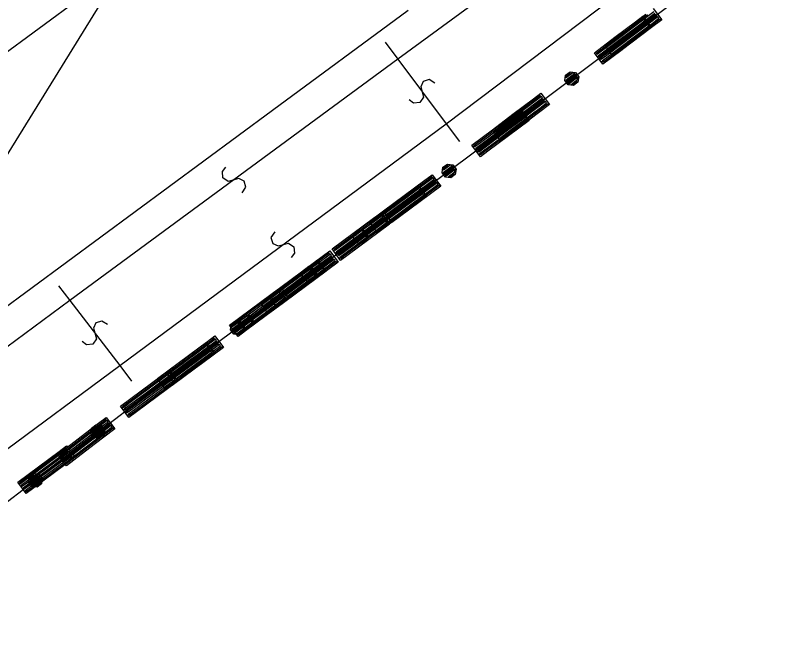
# Model space of a CAD drawing. Extents: x -266179 to -264727, y -1243225 to -1241702.
# Drawn here: x -265254 to -265215.83, y -1242886.19 to -1242855.08 of the extents above; entities that cross this region are included whole.
import ezdxf

# ---------------------------------------------------------------- set-up
doc = ezdxf.new("R2010")
doc.units = 0
for name, color, linetype in [('Vrstva 1', 7, 'Continuous'), ('Vrstva 19', 7, 'Continuous'), ('Vrstva 2', 7, 'Continuous'), ('Vrstva 21', 7, 'Continuous')]:
    doc.layers.add(name, color=color, linetype=linetype)

msp = doc.modelspace()

# ---------------------------------------------------------------- linework, layer by layer
at = {"layer": 'Vrstva 1'}
for p, q in [((-265215.83, -1242850.11), (-265231.75, -1242862.11)), ((-265266.63, -1242865.82), (-265248.67, -1242852.65)), ((-265248.67, -1242852.65), (-265259.73, -1242870.53)), ((-265234.64, -1242854.83), (-265241.32, -1242859.77)), ((-265241.32, -1242859.77), (-265262.9, -1242875.66)), ((-265231.75, -1242862.11), (-265237.83, -1242866.62)), ((-265237.83, -1242866.62), (-265244.72, -1242871.73)), ((-265244.72, -1242871.73), (-265247.85, -1242874.05)), ((-265247.85, -1242874.05), (-265263.71, -1242886.19))]:
    msp.add_line(p, q, dxfattribs=at)
at = {"layer": 'Vrstva 19'}
for p, q in [((-265215.83, -1242850.11), (-265231.75, -1242862.11)), ((-265231.75, -1242862.11), (-265237.83, -1242866.62)), ((-265237.83, -1242866.62), (-265244.72, -1242871.73)), ((-265244.72, -1242871.73), (-265247.85, -1242874.05)), ((-265247.85, -1242874.05), (-265263.71, -1242886.19))]:
    msp.add_line(p, q, dxfattribs=at)
for points in [[(-265222.127, -1242855.296), (-265223.141, -1242856.061), (-265224.154, -1242856.826), (-265224.522, -1242857.103), (-265224.943, -1242856.544), (-265223.93, -1242855.779), (-265222.916, -1242855.014)], [(-265222.514, -1242854.899), (-265223.528, -1242855.664), (-265224.542, -1242856.429), (-265224.813, -1242856.634), (-265224.861, -1242856.57), (-265223.847, -1242855.805), (-265222.834, -1242855.04)], [(-265222.549, -1242854.737), (-265222.127, -1242855.296), (-265222.225, -1242855.282), (-265223.239, -1242856.047), (-265224.253, -1242856.812), (-265224.524, -1242857.017), (-265224.572, -1242856.953), (-265223.558, -1242856.188), (-265222.545, -1242855.423), (-265222.273, -1242855.218), (-265222.321, -1242855.154), (-265223.335, -1242855.919), (-265224.349, -1242856.684), (-265224.62, -1242856.889), (-265224.668, -1242856.825), (-265223.655, -1242856.06), (-265222.641, -1242855.295), (-265222.369, -1242855.09), (-265222.418, -1242855.027), (-265223.431, -1242855.792), (-265224.445, -1242856.556), (-265224.717, -1242856.761), (-265224.765, -1242856.697), (-265223.751, -1242855.932), (-265222.737, -1242855.168), (-265222.466, -1242854.963)], [(-265222.637, -1242855.676), (-265223.65, -1242856.441), (-265224.664, -1242857.206), (-265225.031, -1242857.483), (-265225.453, -1242856.924), (-265224.439, -1242856.159), (-265223.426, -1242855.394), (-265223.058, -1242855.117), (-265222.637, -1242855.676), (-265222.719, -1242855.65), (-265223.733, -1242856.415), (-265224.746, -1242857.18), (-265225.018, -1242857.385), (-265225.066, -1242857.321), (-265224.052, -1242856.556), (-265223.038, -1242855.791), (-265222.767, -1242855.586), (-265222.815, -1242855.523), (-265223.829, -1242856.288), (-265224.843, -1242857.052), (-265225.114, -1242857.257), (-265225.162, -1242857.193), (-265224.149, -1242856.428), (-265223.135, -1242855.664), (-265222.863, -1242855.459), (-265222.912, -1242855.395), (-265223.925, -1242856.16), (-265224.939, -1242856.925), (-265225.211, -1242857.13), (-265225.259, -1242857.066), (-265224.245, -1242856.301), (-265223.231, -1242855.536), (-265222.96, -1242855.331), (-265223.008, -1242855.267), (-265224.022, -1242856.032), (-265225.035, -1242856.797), (-265225.307, -1242857.002), (-265225.355, -1242856.938), (-265224.341, -1242856.173), (-265223.327, -1242855.408), (-265223.056, -1242855.203)], [(-265226.263, -1242858.375), (-265226.478, -1242858.537), (-265226.745, -1242858.5), (-265226.907, -1242858.285), (-265226.87, -1242858.018), (-265226.654, -1242857.856), (-265226.388, -1242857.893), (-265226.226, -1242858.109), (-265226.263, -1242858.375), (-265226.295, -1242858.349), (-265226.487, -1242858.493), (-265226.599, -1242858.478), (-265226.279, -1242858.237), (-265226.264, -1242858.125), (-265226.711, -1242858.462), (-265226.759, -1242858.398), (-265226.312, -1242858.061), (-265226.36, -1242857.997), (-265226.807, -1242858.334), (-265226.855, -1242858.27), (-265226.408, -1242857.933), (-265226.52, -1242857.917), (-265226.84, -1242858.158), (-265226.824, -1242858.046), (-265226.632, -1242857.902)], [(-265227.666, -1242859.471), (-265228.679, -1242860.236), (-265229.693, -1242861.001), (-265230.06, -1242861.278), (-265230.482, -1242860.719), (-265229.468, -1242859.954), (-265228.455, -1242859.189), (-265228.087, -1242858.912), (-265227.666, -1242859.471), (-265227.764, -1242859.457), (-265228.778, -1242860.222), (-265229.791, -1242860.987), (-265230.063, -1242861.192), (-265230.111, -1242861.128), (-265229.097, -1242860.363), (-265228.083, -1242859.598), (-265227.812, -1242859.393), (-265227.86, -1242859.329), (-265228.874, -1242860.094), (-265229.888, -1242860.859), (-265230.159, -1242861.064), (-265230.207, -1242861), (-265229.193, -1242860.235), (-265228.18, -1242859.47), (-265227.908, -1242859.265), (-265227.956, -1242859.202), (-265228.97, -1242859.967), (-265229.984, -1242860.731), (-265230.255, -1242860.936), (-265230.304, -1242860.872), (-265229.29, -1242860.107), (-265228.276, -1242859.342), (-265228.005, -1242859.138), (-265228.053, -1242859.074), (-265229.067, -1242859.839), (-265230.08, -1242860.604), (-265230.352, -1242860.809), (-265230.4, -1242860.745), (-265229.386, -1242859.98), (-265228.372, -1242859.215), (-265228.101, -1242859.01)], [(-265228.667, -1242860.258), (-265229.687, -1242861.014), (-265230.706, -1242861.771), (-265231.076, -1242862.045), (-265231.493, -1242861.483), (-265230.473, -1242860.726), (-265229.453, -1242859.97), (-265229.084, -1242859.695), (-265228.667, -1242860.258), (-265228.749, -1242860.231), (-265229.768, -1242860.988), (-265230.788, -1242861.745), (-265231.061, -1242861.947), (-265231.109, -1242861.883), (-265230.089, -1242861.126), (-265229.069, -1242860.37), (-265228.796, -1242860.167), (-265228.844, -1242860.103), (-265229.864, -1242860.859), (-265230.884, -1242861.616), (-265231.157, -1242861.819), (-265231.204, -1242861.755), (-265230.185, -1242860.998), (-265229.165, -1242860.241), (-265228.892, -1242860.038), (-265228.939, -1242859.974), (-265229.959, -1242860.731), (-265230.979, -1242861.488), (-265231.252, -1242861.69), (-265231.3, -1242861.626), (-265230.28, -1242860.869), (-265229.26, -1242860.113), (-265228.987, -1242859.91), (-265229.035, -1242859.846), (-265230.055, -1242860.603), (-265231.074, -1242861.359), (-265231.347, -1242861.562), (-265231.395, -1242861.498), (-265230.375, -1242860.741), (-265229.355, -1242859.984), (-265229.082, -1242859.781)], [(-265232.314, -1242862.927), (-265232.531, -1242863.088), (-265232.797, -1242863.049), (-265232.958, -1242862.832), (-265232.919, -1242862.566), (-265232.702, -1242862.405), (-265232.436, -1242862.444), (-265232.275, -1242862.661), (-265232.314, -1242862.927), (-265232.346, -1242862.901), (-265232.539, -1242863.044), (-265232.651, -1242863.027), (-265232.33, -1242862.789), (-265232.313, -1242862.677), (-265232.763, -1242863.011), (-265232.81, -1242862.947), (-265232.361, -1242862.613), (-265232.408, -1242862.549), (-265232.858, -1242862.882), (-265232.906, -1242862.818), (-265232.456, -1242862.484), (-265232.568, -1242862.468), (-265232.889, -1242862.706), (-265232.873, -1242862.594), (-265232.68, -1242862.451)], [(-265233.028, -1242863.493), (-265234.048, -1242864.249), (-265235.068, -1242865.006), (-265235.437, -1242865.28), (-265235.854, -1242864.718), (-265234.834, -1242863.961), (-265233.814, -1242863.205), (-265233.445, -1242862.93), (-265233.028, -1242863.493), (-265233.11, -1242863.466), (-265234.13, -1242864.223), (-265235.149, -1242864.98), (-265235.422, -1242865.182), (-265235.47, -1242865.118), (-265234.45, -1242864.361), (-265233.43, -1242863.604), (-265233.157, -1242863.402), (-265233.205, -1242863.338), (-265234.225, -1242864.094), (-265235.245, -1242864.851), (-265235.518, -1242865.054), (-265235.565, -1242864.99), (-265234.546, -1242864.233), (-265233.526, -1242863.476), (-265233.253, -1242863.273), (-265233.3, -1242863.209), (-265234.32, -1242863.966), (-265235.34, -1242864.723), (-265235.613, -1242864.925), (-265235.661, -1242864.861), (-265234.641, -1242864.104), (-265233.621, -1242863.347), (-265233.348, -1242863.145), (-265233.396, -1242863.081), (-265234.416, -1242863.837), (-265235.435, -1242864.594), (-265235.708, -1242864.797), (-265235.756, -1242864.733), (-265234.736, -1242863.976), (-265233.716, -1242863.219), (-265233.443, -1242863.016)], [(-265233.726, -1242864.012), (-265234.746, -1242864.769), (-265235.766, -1242865.525), (-265236.135, -1242865.8), (-265236.552, -1242865.237), (-265235.532, -1242864.481), (-265234.512, -1242863.724), (-265234.143, -1242863.45), (-265233.726, -1242864.012), (-265233.824, -1242863.997), (-265234.844, -1242864.754), (-265235.864, -1242865.511), (-265236.137, -1242865.714), (-265236.184, -1242865.649), (-265235.164, -1242864.893), (-265234.145, -1242864.136), (-265233.872, -1242863.933), (-265233.919, -1242863.869), (-265234.939, -1242864.626), (-265235.959, -1242865.383), (-265236.232, -1242865.585), (-265236.28, -1242865.521), (-265235.26, -1242864.764), (-265234.24, -1242864.007), (-265233.967, -1242863.805), (-265234.015, -1242863.74), (-265235.034, -1242864.497), (-265236.054, -1242865.254), (-265236.327, -1242865.457), (-265236.375, -1242865.392), (-265235.355, -1242864.636), (-265234.335, -1242863.879), (-265234.062, -1242863.676), (-265234.11, -1242863.612), (-265235.13, -1242864.369), (-265236.15, -1242865.126), (-265236.423, -1242865.328), (-265236.47, -1242865.264), (-265235.45, -1242864.507), (-265234.431, -1242863.75), (-265234.158, -1242863.548)], [(-265235.556, -1242865.368), (-265236.576, -1242866.125), (-265237.596, -1242866.882), (-265237.966, -1242867.156), (-265238.383, -1242866.594), (-265237.363, -1242865.837), (-265236.343, -1242865.08), (-265235.974, -1242864.806), (-265235.556, -1242865.368), (-265235.638, -1242865.342), (-265236.658, -1242866.098), (-265237.678, -1242866.855), (-265237.951, -1242867.058), (-265237.999, -1242866.994), (-265236.979, -1242866.237), (-265235.959, -1242865.48), (-265235.686, -1242865.277), (-265235.734, -1242865.213), (-265236.754, -1242865.97), (-265237.773, -1242866.727), (-265238.046, -1242866.929), (-265238.094, -1242866.865), (-265237.074, -1242866.108), (-265236.054, -1242865.351), (-265235.781, -1242865.149), (-265235.829, -1242865.085), (-265236.849, -1242865.841), (-265237.869, -1242866.598), (-265238.142, -1242866.801), (-265238.189, -1242866.737), (-265237.17, -1242865.98), (-265236.15, -1242865.223), (-265235.877, -1242865.02), (-265235.924, -1242864.956), (-265236.944, -1242865.713), (-265237.964, -1242866.47), (-265238.237, -1242866.672), (-265238.285, -1242866.608), (-265237.265, -1242865.851), (-265236.245, -1242865.094), (-265235.972, -1242864.892)], [(-265236.675, -1242866.162), (-265236.892, -1242866.323), (-265237.158, -1242866.284), (-265237.319, -1242866.067), (-265237.28, -1242865.801), (-265237.063, -1242865.64), (-265236.797, -1242865.679), (-265236.636, -1242865.896), (-265236.675, -1242866.162), (-265236.707, -1242866.136), (-265236.9, -1242866.279), (-265237.012, -1242866.262), (-265236.691, -1242866.024), (-265236.674, -1242865.912), (-265237.124, -1242866.246), (-265237.172, -1242866.181), (-265236.722, -1242865.848), (-265236.77, -1242865.783), (-265237.219, -1242866.117), (-265237.267, -1242866.053), (-265236.817, -1242865.719), (-265236.929, -1242865.703), (-265237.25, -1242865.941), (-265237.234, -1242865.829), (-265237.041, -1242865.686)], [(-265238.087, -1242867.247), (-265239.107, -1242868.004), (-265240.127, -1242868.76), (-265240.496, -1242869.035), (-265240.913, -1242868.472), (-265239.893, -1242867.716), (-265238.874, -1242866.959), (-265238.504, -1242866.685), (-265238.087, -1242867.247), (-265238.185, -1242867.232), (-265239.205, -1242867.989), (-265240.225, -1242868.746), (-265240.498, -1242868.949), (-265240.545, -1242868.884), (-265239.525, -1242868.127), (-265238.506, -1242867.371), (-265238.233, -1242867.168), (-265238.28, -1242867.104), (-265239.3, -1242867.861), (-265240.32, -1242868.617), (-265240.593, -1242868.82), (-265240.641, -1242868.756), (-265239.621, -1242867.999), (-265238.601, -1242867.242), (-265238.328, -1242867.04), (-265238.376, -1242866.975), (-265239.395, -1242867.732), (-265240.415, -1242868.489), (-265240.688, -1242868.692), (-265240.736, -1242868.627), (-265239.716, -1242867.871), (-265238.696, -1242867.114), (-265238.423, -1242866.911), (-265238.471, -1242866.847), (-265239.491, -1242867.604), (-265240.511, -1242868.36), (-265240.784, -1242868.563), (-265240.831, -1242868.499), (-265239.812, -1242867.742), (-265238.792, -1242866.985), (-265238.519, -1242866.783)], [(-265238.683, -1242867.693), (-265239.703, -1242868.449), (-265240.724, -1242869.205), (-265241.094, -1242869.479), (-265241.51, -1242868.916), (-265240.49, -1242868.16), (-265239.469, -1242867.405), (-265239.099, -1242867.131), (-265238.683, -1242867.693), (-265238.765, -1242867.667), (-265239.785, -1242868.423), (-265240.806, -1242869.179), (-265241.079, -1242869.381), (-265241.127, -1242869.317), (-265240.106, -1242868.561), (-265239.086, -1242867.805), (-265238.812, -1242867.603), (-265238.86, -1242867.538), (-265239.881, -1242868.294), (-265240.901, -1242869.05), (-265241.174, -1242869.252), (-265241.222, -1242869.188), (-265240.201, -1242868.432), (-265239.181, -1242867.676), (-265238.908, -1242867.474), (-265238.955, -1242867.41), (-265239.976, -1242868.166), (-265240.996, -1242868.921), (-265241.27, -1242869.124), (-265241.317, -1242869.059), (-265240.297, -1242868.304), (-265239.276, -1242867.548), (-265239.003, -1242867.345), (-265239.05, -1242867.281), (-265240.071, -1242868.037), (-265241.092, -1242868.793), (-265241.365, -1242868.995), (-265241.412, -1242868.931), (-265240.392, -1242868.175), (-265239.371, -1242867.419), (-265239.098, -1242867.217)], [(-265239.108, -1242868.002), (-265240.128, -1242868.759), (-265241.148, -1242869.516), (-265241.517, -1242869.79), (-265241.934, -1242869.228), (-265240.915, -1242868.471), (-265239.895, -1242867.714), (-265239.525, -1242867.44), (-265239.108, -1242868.002), (-265239.19, -1242867.976), (-265240.21, -1242868.733), (-265241.23, -1242869.489), (-265241.503, -1242869.692), (-265241.55, -1242869.628), (-265240.531, -1242868.871), (-265239.511, -1242868.114), (-265239.238, -1242867.911), (-265239.285, -1242867.847), (-265240.305, -1242868.604), (-265241.325, -1242869.361), (-265241.598, -1242869.563), (-265241.646, -1242869.499), (-265240.626, -1242868.742), (-265239.606, -1242867.986), (-265239.333, -1242867.783), (-265239.381, -1242867.719), (-265240.401, -1242868.476), (-265241.42, -1242869.232), (-265241.693, -1242869.435), (-265241.741, -1242869.371), (-265240.721, -1242868.614), (-265239.701, -1242867.857), (-265239.428, -1242867.654), (-265239.476, -1242867.59), (-265240.496, -1242868.347), (-265241.516, -1242869.104), (-265241.789, -1242869.306), (-265241.836, -1242869.242), (-265240.817, -1242868.485), (-265239.797, -1242867.729), (-265239.524, -1242867.526)], [(-265239.204, -1242868.037), (-265239.421, -1242868.198), (-265239.687, -1242868.159), (-265239.848, -1242867.942), (-265239.808, -1242867.676), (-265239.591, -1242867.515), (-265239.326, -1242867.555), (-265239.165, -1242867.772), (-265239.204, -1242868.037), (-265239.236, -1242868.011), (-265239.429, -1242868.154), (-265239.541, -1242868.138), (-265239.219, -1242867.899), (-265239.203, -1242867.787), (-265239.653, -1242868.121), (-265239.7, -1242868.057), (-265239.25, -1242867.723), (-265239.298, -1242867.659), (-265239.748, -1242867.993), (-265239.796, -1242867.928), (-265239.346, -1242867.595), (-265239.458, -1242867.578), (-265239.779, -1242867.817), (-265239.762, -1242867.705), (-265239.57, -1242867.562)], [(-265240.616, -1242869.122), (-265241.635, -1242869.879), (-265242.655, -1242870.636), (-265243.025, -1242870.91), (-265243.442, -1242870.348), (-265242.422, -1242869.591), (-265241.402, -1242868.834), (-265241.033, -1242868.56), (-265240.616, -1242869.122), (-265240.714, -1242869.108), (-265241.733, -1242869.865), (-265242.753, -1242870.621), (-265243.026, -1242870.824), (-265243.074, -1242870.76), (-265242.054, -1242870.003), (-265241.034, -1242869.246), (-265240.761, -1242869.044), (-265240.809, -1242868.979), (-265241.829, -1242869.736), (-265242.849, -1242870.493), (-265243.122, -1242870.696), (-265243.169, -1242870.631), (-265242.149, -1242869.874), (-265241.13, -1242869.118), (-265240.857, -1242868.915), (-265240.904, -1242868.851), (-265241.924, -1242869.608), (-265242.944, -1242870.364), (-265243.217, -1242870.567), (-265243.265, -1242870.503), (-265242.245, -1242869.746), (-265241.225, -1242868.989), (-265240.952, -1242868.787), (-265241, -1242868.722), (-265242.019, -1242869.479), (-265243.039, -1242870.236), (-265243.312, -1242870.439), (-265243.36, -1242870.374), (-265242.34, -1242869.617), (-265241.32, -1242868.861), (-265241.047, -1242868.658)], [(-265242.333, -1242870.359), (-265242.55, -1242870.52), (-265242.816, -1242870.48), (-265242.977, -1242870.263), (-265242.937, -1242869.998), (-265242.72, -1242869.837), (-265242.454, -1242869.876), (-265242.294, -1242870.093), (-265242.333, -1242870.359), (-265242.365, -1242870.333), (-265242.558, -1242870.476), (-265242.67, -1242870.459), (-265242.348, -1242870.221), (-265242.332, -1242870.109), (-265242.782, -1242870.442), (-265242.829, -1242870.378), (-265242.379, -1242870.045), (-265242.427, -1242869.981), (-265242.877, -1242870.314), (-265242.924, -1242870.25), (-265242.474, -1242869.916), (-265242.586, -1242869.9), (-265242.908, -1242870.138), (-265242.891, -1242870.026), (-265242.698, -1242869.883)], [(-265242.756, -1242870.672), (-265242.973, -1242870.832), (-265243.238, -1242870.793), (-265243.399, -1242870.576), (-265243.36, -1242870.31), (-265243.143, -1242870.15), (-265242.877, -1242870.189), (-265242.716, -1242870.406), (-265242.756, -1242870.672), (-265242.788, -1242870.645), (-265242.98, -1242870.788), (-265243.092, -1242870.772), (-265242.771, -1242870.533), (-265242.754, -1242870.422), (-265243.204, -1242870.755), (-265243.252, -1242870.691), (-265242.802, -1242870.357), (-265242.85, -1242870.293), (-265243.3, -1242870.627), (-265243.347, -1242870.563), (-265242.897, -1242870.229), (-265243.009, -1242870.212), (-265243.331, -1242870.451), (-265243.314, -1242870.339), (-265243.121, -1242870.196)], [(-265243.746, -1242871.443), (-265244.766, -1242872.198), (-265245.787, -1242872.954), (-265246.157, -1242873.228), (-265246.573, -1242872.665), (-265245.553, -1242871.91), (-265244.532, -1242871.154), (-265244.162, -1242870.88), (-265243.746, -1242871.443), (-265243.844, -1242871.428), (-265244.864, -1242872.184), (-265245.885, -1242872.94), (-265246.158, -1242873.142), (-265246.206, -1242873.078), (-265245.185, -1242872.322), (-265244.165, -1242871.566), (-265243.891, -1242871.364), (-265243.939, -1242871.299), (-265244.96, -1242872.055), (-265245.98, -1242872.811), (-265246.253, -1242873.013), (-265246.301, -1242872.949), (-265245.28, -1242872.193), (-265244.26, -1242871.438), (-265243.987, -1242871.235), (-265244.034, -1242871.171), (-265245.055, -1242871.927), (-265246.075, -1242872.682), (-265246.349, -1242872.885), (-265246.396, -1242872.821), (-265245.376, -1242872.065), (-265244.355, -1242871.309), (-265244.082, -1242871.107), (-265244.129, -1242871.042), (-265245.15, -1242871.798), (-265246.171, -1242872.554), (-265246.444, -1242872.756), (-265246.491, -1242872.692), (-265245.471, -1242871.936), (-265244.45, -1242871.18), (-265244.177, -1242870.978)], [(-265244.167, -1242871.756), (-265245.187, -1242872.513), (-265246.207, -1242873.27), (-265246.576, -1242873.544), (-265246.994, -1242872.982), (-265245.974, -1242872.225), (-265244.954, -1242871.468), (-265244.584, -1242871.194), (-265244.167, -1242871.756), (-265244.265, -1242871.742), (-265245.285, -1242872.499), (-265246.305, -1242873.256), (-265246.578, -1242873.458), (-265246.626, -1242873.394), (-265245.606, -1242872.637), (-265244.586, -1242871.88), (-265244.313, -1242871.678), (-265244.361, -1242871.613), (-265245.38, -1242872.37), (-265246.4, -1242873.127), (-265246.673, -1242873.33), (-265246.721, -1242873.265), (-265245.701, -1242872.509), (-265244.681, -1242871.752), (-265244.408, -1242871.549), (-265244.456, -1242871.485), (-265245.476, -1242872.242), (-265246.496, -1242872.999), (-265246.769, -1242873.201), (-265246.816, -1242873.137), (-265245.796, -1242872.38), (-265244.777, -1242871.623), (-265244.504, -1242871.421), (-265244.551, -1242871.356), (-265245.571, -1242872.113), (-265246.591, -1242872.87), (-265246.864, -1242873.073), (-265246.912, -1242873.008), (-265245.892, -1242872.252), (-265244.872, -1242871.495), (-265244.599, -1242871.292)], [(-265245.997, -1242873.115), (-265247.017, -1242873.87), (-265248.038, -1242874.626), (-265248.408, -1242874.9), (-265248.824, -1242874.337), (-265247.804, -1242873.582), (-265246.783, -1242872.826), (-265246.413, -1242872.552), (-265245.997, -1242873.115), (-265246.079, -1242873.088), (-265247.099, -1242873.844), (-265248.12, -1242874.6), (-265248.393, -1242874.802), (-265248.441, -1242874.738), (-265247.42, -1242873.982), (-265246.399, -1242873.226), (-265246.126, -1242873.024), (-265246.174, -1242872.959), (-265247.194, -1242873.715), (-265248.215, -1242874.471), (-265248.488, -1242874.673), (-265248.536, -1242874.609), (-265247.515, -1242873.853), (-265246.495, -1242873.098), (-265246.221, -1242872.895), (-265246.269, -1242872.831), (-265247.29, -1242873.587), (-265248.31, -1242874.342), (-265248.583, -1242874.545), (-265248.631, -1242874.481), (-265247.61, -1242873.725), (-265246.59, -1242872.969), (-265246.317, -1242872.767), (-265246.364, -1242872.702), (-265247.385, -1242873.458), (-265248.405, -1242874.214), (-265248.679, -1242874.416), (-265248.726, -1242874.352), (-265247.706, -1242873.596), (-265246.685, -1242872.84), (-265246.412, -1242872.638)], [(-265249.107, -1242875.452), (-265250.115, -1242876.224), (-265251.123, -1242876.996), (-265251.489, -1242877.276), (-265251.914, -1242876.72), (-265250.906, -1242875.948), (-265249.897, -1242875.176), (-265249.532, -1242874.896), (-265249.107, -1242875.452), (-265249.189, -1242875.427), (-265250.197, -1242876.199), (-265251.206, -1242876.971), (-265251.476, -1242877.178), (-265251.524, -1242877.114), (-265250.516, -1242876.342), (-265249.507, -1242875.57), (-265249.237, -1242875.363), (-265249.286, -1242875.3), (-265250.294, -1242876.072), (-265251.303, -1242876.844), (-265251.573, -1242877.051), (-265251.621, -1242876.987), (-265250.613, -1242876.215), (-265249.605, -1242875.443), (-265249.335, -1242875.236), (-265249.383, -1242875.173), (-265250.392, -1242875.945), (-265251.4, -1242876.717), (-265251.67, -1242876.924), (-265251.719, -1242876.86), (-265250.71, -1242876.088), (-265249.702, -1242875.316), (-265249.432, -1242875.109), (-265249.481, -1242875.046), (-265250.489, -1242875.818), (-265251.497, -1242876.59), (-265251.767, -1242876.796), (-265251.816, -1242876.733), (-265250.808, -1242875.961), (-265249.799, -1242875.189), (-265249.529, -1242874.982)], [(-265249.647, -1242875.78), (-265249.864, -1242875.941), (-265250.13, -1242875.901), (-265250.29, -1242875.684), (-265250.251, -1242875.419), (-265250.034, -1242875.258), (-265249.768, -1242875.298), (-265249.607, -1242875.515), (-265249.647, -1242875.78), (-265249.679, -1242875.754), (-265249.872, -1242875.897), (-265249.984, -1242875.88), (-265249.662, -1242875.642), (-265249.646, -1242875.53), (-265250.096, -1242875.864), (-265250.143, -1242875.799), (-265249.693, -1242875.466), (-265249.741, -1242875.402), (-265250.191, -1242875.735), (-265250.238, -1242875.671), (-265249.788, -1242875.338), (-265249.9, -1242875.321), (-265250.222, -1242875.559), (-265250.205, -1242875.447), (-265250.012, -1242875.304)], [(-265251.06, -1242876.864), (-265252.08, -1242877.62), (-265253.101, -1242878.375), (-265253.471, -1242878.649), (-265253.887, -1242878.087), (-265252.867, -1242877.331), (-265251.846, -1242876.575), (-265251.476, -1242876.301), (-265251.06, -1242876.864), (-265251.158, -1242876.849), (-265252.178, -1242877.605), (-265253.199, -1242878.361), (-265253.472, -1242878.563), (-265253.52, -1242878.499), (-265252.499, -1242877.743), (-265251.478, -1242876.987), (-265251.205, -1242876.785), (-265251.253, -1242876.721), (-265252.273, -1242877.476), (-265253.294, -1242878.232), (-265253.567, -1242878.435), (-265253.615, -1242878.37), (-265252.594, -1242877.614), (-265251.574, -1242876.859), (-265251.3, -1242876.656), (-265251.348, -1242876.592), (-265252.369, -1242877.348), (-265253.389, -1242878.104), (-265253.662, -1242878.306), (-265253.71, -1242878.242), (-265252.689, -1242877.486), (-265251.669, -1242876.73), (-265251.396, -1242876.528), (-265251.443, -1242876.463), (-265252.464, -1242877.219), (-265253.484, -1242877.975), (-265253.758, -1242878.177), (-265253.805, -1242878.113), (-265252.785, -1242877.357), (-265251.764, -1242876.601), (-265251.491, -1242876.399)], [(-265252.714, -1242878.176), (-265252.928, -1242878.34), (-265253.194, -1242878.305), (-265253.359, -1242878.09), (-265253.323, -1242877.824), (-265253.109, -1242877.66), (-265252.842, -1242877.695), (-265252.678, -1242877.91), (-265252.714, -1242878.176), (-265252.746, -1242878.15), (-265252.937, -1242878.296), (-265253.049, -1242878.281), (-265252.731, -1242878.038), (-265252.716, -1242877.926), (-265253.161, -1242878.266), (-265253.209, -1242878.203), (-265252.765, -1242877.862), (-265252.813, -1242877.799), (-265253.258, -1242878.139), (-265253.307, -1242878.076), (-265252.862, -1242877.735), (-265252.974, -1242877.72), (-265253.292, -1242877.964), (-265253.277, -1242877.851), (-265253.086, -1242877.706)]]:
    msp.add_lwpolyline(points, dxfattribs=at)
at = {"layer": 'Vrstva 2'}
for p, q in [((-265219.11, -1242845.45), (-265235.14, -1242857.24)), ((-265232.76, -1242860.42), (-265216.88, -1242848.42)), ((-265235.77, -1242856.4), (-265235.14, -1242857.24)), ((-265235.14, -1242857.24), (-265251.31, -1242869.14)), ((-265235.14, -1242857.24), (-265232.76, -1242860.42)), ((-265248.86, -1242872.34), (-265232.76, -1242860.42)), ((-265232.76, -1242860.42), (-265232.1, -1242861.3)), ((-265251.87, -1242868.41), (-265251.31, -1242869.14)), ((-265251.31, -1242869.14), (-265265.12, -1242879.25)), ((-265251.31, -1242869.14), (-265248.86, -1242872.34)), ((-265264.91, -1242884.24), (-265248.86, -1242872.34)), ((-265248.86, -1242872.34), (-265248.27, -1242873.11))]:
    msp.add_line(p, q, dxfattribs=at)
for points in [[(-265233.32, -1242858.421), (-265233.593, -1242858.238), (-265233.9, -1242858.33), (-265234.016, -1242858.592), (-265233.876, -1242859.112), (-265234.056, -1242859.372), (-265234.369, -1242859.406), (-265234.58, -1242859.239)], [(-265242.821, -1242863.824), (-265242.636, -1242863.551), (-265242.725, -1242863.245), (-265242.986, -1242863.126), (-265243.508, -1242863.261), (-265243.766, -1242863.079), (-265243.797, -1242862.767), (-265243.629, -1242862.556)], [(-265241.216, -1242865.747), (-265241.4, -1242866.02), (-265241.31, -1242866.327), (-265241.048, -1242866.444), (-265240.528, -1242866.308), (-265240.269, -1242866.49), (-265240.237, -1242866.802), (-265240.404, -1242867.013)], [(-265249.459, -1242870.324), (-265249.735, -1242870.144), (-265250.04, -1242870.24), (-265250.153, -1242870.503), (-265250.008, -1242871.021), (-265250.186, -1242871.283), (-265250.497, -1242871.32), (-265250.711, -1242871.156)]]:
    msp.add_lwpolyline(points, dxfattribs=at)
at = {"layer": 'Vrstva 21'}
for p, q in [((-265215.83, -1242850.11), (-265231.75, -1242862.11)), ((-265231.75, -1242862.11), (-265237.83, -1242866.62)), ((-265237.83, -1242866.62), (-265244.72, -1242871.73)), ((-265244.72, -1242871.73), (-265247.85, -1242874.05)), ((-265247.85, -1242874.05), (-265263.71, -1242886.19))]:
    msp.add_line(p, q, dxfattribs=at)

doc.saveas('drawing.dxf')
